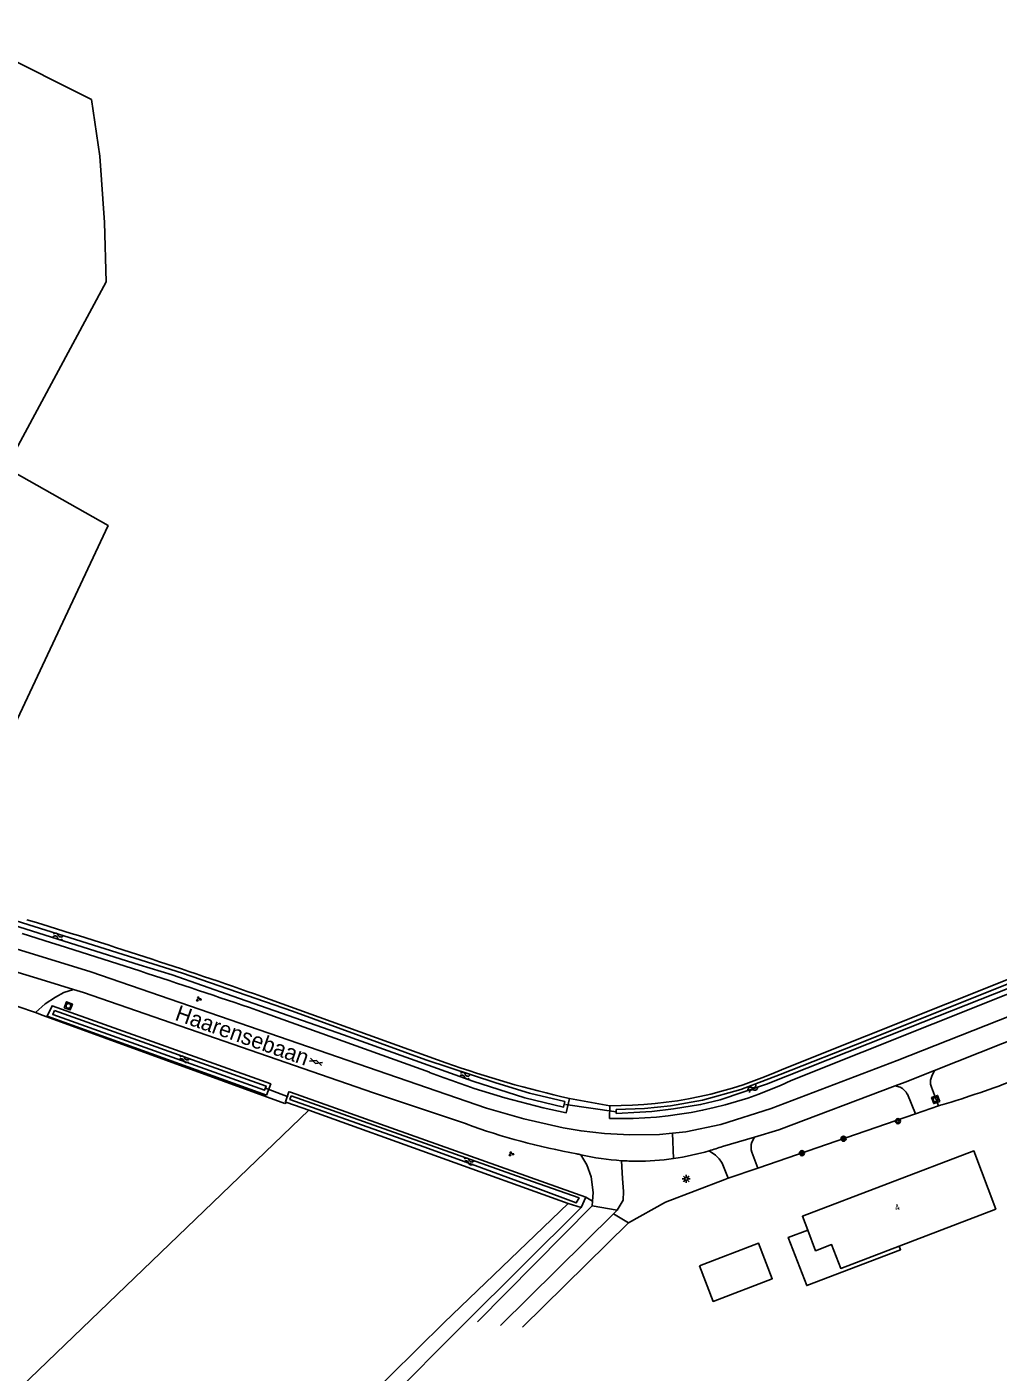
# Model space of a CAD drawing. Extents: x 136000 to 141000, y 400494 to 402006.
# Drawn here: x 139654.7 to 139807.7, y 401546.2 to 401758.2 of the extents above; entities that cross this region are included whole.
import ezdxf

# ---------------------------------------------------------------- set-up
doc = ezdxf.new("R2010")
doc.units = 0
for name, color, linetype in [('gg-afsc-draadraster', 7, 'Continuous'), ('gg-afsc-erfafscheiding', 7, 'Continuous'), ('gg-anno-huisnummerreeks BGT', 7, 'Continuous'), ('gg-anno-openbare ruimte label', 7, 'Continuous'), ('gg-bbg-bijgebouw', 7, 'Continuous'), ('gg-bbg-hoofdgebouw', 7, 'Continuous'), ('gg-bbg-luifel en loopbrug', 7, 'Continuous'), ('gg-knt-bronhoudergrens', 7, 'Continuous'), ('gg-knt-onverhard', 7, 'Continuous'), ('gg-knt-verharding', 7, 'Continuous'), ('gg-kntw-bovenkant insteek waterloop', 7, 'Continuous'), ('gg-kntw-waterlijn', 7, 'Continuous'), ('gg-kwrk-duiker nz buis', 7, 'Continuous'), ('gt-grn-groengrens', 7, 'Continuous'), ('gt-grn-groengrens NZ', 7, 'Continuous'), ('gt-grn-vlakafsluiter', 7, 'Continuous'), ('gt-grn-weggrens', 7, 'Continuous'), ('gt-symb-boom', 7, 'Continuous'), ('gt-symb-gesloten verharding', 7, 'Continuous'), ('gt-symb-groenvak', 7, 'Continuous'), ('gt-symb-lichtmast', 7, 'Continuous'), ('gt-symb-rioolschacht', 7, 'Continuous'), ('gt-symb-watersymbool', 7, 'Continuous')]:
    doc.layers.add(name, color=color, linetype=linetype)

# ---------------------------------------------------------------- blocks, each defined once
blk = doc.blocks.new('gt0-BOOM')
at = {"layer": 'gt-symb-boom'}
for radius in [0.4, 0.2]:
    blk.add_circle((0, 0), radius, dxfattribs=at)
blk = doc.blocks.new('gt0-LMAST')
at = {"layer": 'gt-symb-lichtmast'}
for p, q in [((-0.18, 0.17), (-0.45, 0.44)), ((-0.01, 0.25), (-0.01, 0.62)), ((0.17, 0.17), (0.44, 0.44)), ((-0.26, 0), (-0.63, 0)), ((-0.18, -0.18), (-0.45, -0.45)), ((-0.01, -0.25), (-0.01, -0.63)), ((0.44, -0.45), (0.17, -0.18)), ((0.24, 0), (0.62, 0))]:
    blk.add_line(p, q, dxfattribs=at)
blk.add_circle((-0.01, 0), 0.25, dxfattribs=at)
blk = doc.blocks.new('gt0-WA')
at = {"layer": 'gt-symb-watersymbool'}
for centre, start, end in [((-0.32, 0.02), 28.0725, 151.9275), ((0.43, 0.42), 208.0725, 331.9275), ((-0.32, -0.43), 28.0725, 151.9275), ((0.43, -0.03), 208.0725, 331.9275)]:
    blk.add_arc(centre, 0.425, start, end, dxfattribs=at)
blk = doc.blocks.new('gt0-GRVAK')
at = {"layer": 'gt-symb-groenvak'}
for p, q in [((-0.11, 0.19), (-0.23, 0.24)), ((-0.18, 0.15), (0.09, 0.15)), ((-0.09, 0.21), (-0.16, 0.32)), ((-0.05, 0.21), (-0.05, 0.39)), ((0, 0.21), (0.06, 0.32)), ((0.02, 0.19), (0.13, 0.24)), ((0.26, -0.05), (0.2, 0.06)), ((0.3, -0.05), (0.3, 0.13)), ((0.35, -0.05), (0.41, 0.06)), ((-0.24, -0.23), (-0.36, -0.18)), ((-0.32, -0.26), (-0.05, -0.26)), ((-0.23, -0.21), (-0.29, -0.09)), ((-0.18, -0.2), (-0.18, -0.02)), ((-0.14, -0.21), (-0.07, -0.09)), ((-0.12, -0.23), (0, -0.18)), ((0.24, -0.07), (0.12, -0.02)), ((0.17, -0.11), (0.44, -0.11)), ((0.37, -0.07), (0.49, -0.02))]:
    blk.add_line(p, q, dxfattribs=at)
blk = doc.blocks.new('gt0-RS')
at = {"layer": 'gt-symb-rioolschacht'}
blk.add_lwpolyline([(-0.5, -0.5), (0.5, -0.5), (0.5, 0.5), (-0.5, 0.5)], close=True, dxfattribs=at)
blk.add_circle((0, 0), 0.375, dxfattribs=at)
blk = doc.blocks.new('gt0-GESVH1')
at = {"layer": 'gt-symb-gesloten verharding'}
for p, q in [((-0.99, -0.26), (0.01, 0.24)), ((0.01, -0.26), (-0.99, 0.24)), ((0.01, 0.24), (1.01, -0.26)), ((1.01, 0.24), (0.01, -0.26))]:
    blk.add_line(p, q, dxfattribs=at)

msp = doc.modelspace()

# ---------------------------------------------------------------- linework, layer by layer
at = {"layer": 'gg-afsc-draadraster'}
msp.add_lwpolyline([(139695.34, 401588.54), (139657.3, 401602.41), (139656.11, 401602.92)], dxfattribs=at)
at = {"layer": 'gg-afsc-erfafscheiding'}
for p, q in [((139740.22, 401589.35), (139746.53, 401588.21)), ((139749.5, 401569.76), (139732.77, 401553.31))]:
    msp.add_line(p, q, dxfattribs=at)
at = {"layer": 'gg-bbg-bijgebouw'}
msp.add_lwpolyline([(139760.65, 401562.99), (139769.98, 401566.55), (139772.12, 401560.96), (139762.81, 401557.37), (139760.65, 401562.99)], dxfattribs=at)
at = {"layer": 'gg-bbg-hoofdgebouw'}
for points in [[(139777.71, 401568.63), (139776.89, 401570.79), (139803.89, 401581.08), (139807.33, 401571.92), (139792.12, 401566.1)], [(139777.71, 401568.63), (139778.95, 401565.37), (139781.48, 401566.33), (139782.91, 401562.58), (139792.12, 401566.1)]]:
    msp.add_lwpolyline(points, dxfattribs=at)
at = {"layer": 'gg-bbg-luifel en loopbrug'}
msp.add_lwpolyline([(139792.12, 401566.1), (139792.34, 401565.53), (139777.56, 401559.87), (139774.65, 401567.45), (139777.71, 401568.63)], dxfattribs=at)
at = {"layer": 'gg-knt-bronhoudergrens'}
for points in [[(139593.66, 401766.54), (139598.81, 401764.51), (139594.8, 401755.87), (139613.37, 401746.64), (139613.1, 401744.03), (139623.1, 401739.61), (139634.62, 401761.92), (139664.92, 401746.71), (139666.21, 401737.79), (139666.98, 401727.37), (139667.21, 401718), (139651.45, 401688.7), (139667.51, 401679.61), (139652.82, 401648.25), (139651.67, 401648.95), (139641.81, 401621.4)], [(139699.13, 401587.49), (139644.16, 401534.7), (139575.34, 401569.89), (139588.64, 401594.75), (139601.5, 401620.32)]]:
    msp.add_lwpolyline(points, dxfattribs=at)
at = {"layer": 'gg-knt-onverhard'}
for p, q in [((139743.77, 401572.45), (139725.72, 401554.17)), ((139729.33, 401553.61), (139747.14, 401571.18)), ((139747.14, 401571.18), (139747.73, 401571.76))]:
    msp.add_line(p, q, dxfattribs=at)
at = {"layer": 'gg-knt-verharding'}
for p, q in [((139652.66, 401609.39), (139657.68, 401607.87)), ((139657.68, 401607.87), (139662.07, 401606.54)), ((139797.68, 401593.77), (139797.26, 401592.85)), ((139792.27, 401591.12), (139791.49, 401591.34)), ((139794.68, 401586.91), (139793.41, 401590.01)), ((139798.34, 401588.17), (139794.68, 401586.91)), ((139798.81, 401588.33), (139798.34, 401588.17)), ((139794.68, 401586.91), (139769.85, 401578.38)), ((139769.31, 401583.27), (139764.29, 401581.79)), ((139769.31, 401583.27), (139768.94, 401582.47)), ((139763.17, 401580.42), (139762.2, 401581.11)), ((139768.92, 401580.88), (139769.85, 401578.38)), ((139765.18, 401576.78), (139764.24, 401579.14)), ((139769.85, 401578.38), (139765.18, 401576.78)), ((139743.82, 401573.17), (139743.77, 401572.45))]:
    msp.add_line(p, q, dxfattribs=at)
for points in [[(139922.91, 401652.06), (139908.19, 401644.09), (139898.58, 401639.2), (139872.09, 401625.99), (139856.15, 401618.4), (139836.87, 401609.74), (139819.1, 401602.26), (139797.68, 401593.77)], [(139756.44, 401583.88), (139758.51, 401584.08), (139764.03, 401585.23), (139771.97, 401587.77), (139791.78, 401595.33), (139817.73, 401605.6), (139835.56, 401613.11), (139854.42, 401621.62), (139870.28, 401629.39), (139896.7, 401642.49), (139906.08, 401647.42)], [(139640, 401616.93), (139664.83, 401609.32), (139727.12, 401587.84), (139733, 401586.14), (139739.21, 401584.73), (139742.02, 401584.25), (139745.71, 401583.82), (139749.72, 401583.62), (139754.37, 401583.68), (139756.44, 401583.88)], [(139656.11, 401602.92), (139657.61, 401604.25), (139659.26, 401605.31), (139660.54, 401606.04), (139662.07, 401606.54)], [(139662.07, 401606.54), (139663.66, 401606.06), (139709.33, 401590.22), (139723.95, 401585.33)], [(139797.68, 401593.77), (139793.07, 401591.94), (139791.49, 401591.34)], [(139797.08, 401591.59), (139797.2, 401591.15), (139798.34, 401588.17)], [(139791.49, 401591.34), (139773.16, 401584.4), (139769.31, 401583.27)], [(139741.97, 401580.49), (139742.94, 401578.92), (139743.6, 401577), (139743.91, 401574.55), (139743.82, 401573.17)], [(139748.4, 401579.55), (139748.54, 401576.72), (139748.71, 401574.7), (139748.67, 401573.33), (139747.73, 401571.76)], [(139765.18, 401576.78), (139764.68, 401576.6), (139755.3, 401572.99), (139749.5, 401569.76)]]:
    msp.add_lwpolyline(points, dxfattribs=at)
for centre, radius, start, end in [((139799.19, 401591.94), 2.14, 154.7689, 189.3525), ((139791.32, 401589), 2.32, 25.9232, 65.9134), ((139759.18, 401681.45), 102.37, 249.8687, 259.9712), ((139750.95, 401619.04), 39.56, 278.1847, 286.5093), ((139751, 401618.9), 39.41, 286.4987, 289.6955), ((139771.14, 401581.65), 2.35, 159.4593, 198.9512), ((139752.44, 401625.38), 46.1, 256.0818, 256.8629), ((139750.91, 401619.1), 39.63, 256.9609, 266.3648), ((139750.91, 401618.65), 39.18, 266.3257, 269.7005), ((139750.93, 401618.98), 39.51, 269.665, 278.2281), ((139760.44, 401577.06), 4.33, 28.7435, 50.9555)]:
    msp.add_arc(centre, radius, start, end, dxfattribs=at)
at = {"layer": 'gg-kntw-bovenkant insteek waterloop'}
for p, q in [((139830.42, 401616.6), (139774.21, 401594.15)), ((139720.73, 401594.97), (139691.74, 401605.43)), ((139692.49, 401589.88), (139657.95, 401602.31)), ((139718.12, 401593.47), (139690.96, 401603.27)), ((139742.78, 401573.79), (139696.24, 401590.34)), ((139695.68, 401588.73), (139699.13, 401587.49)), ((139699.13, 401587.49), (139739.99, 401572.78)), ((139746.51, 401586.22), (139746.53, 401588.21)), ((139739.99, 401572.78), (139720.47, 401554.07)), ((139742.01, 401572.16), (139742.78, 401573.79)), ((139723.48, 401553.76), (139742.01, 401572.16)), ((139720.47, 401554.07), (139665.57, 401500)), ((139723.48, 401553.76), (139669.98, 401500))]:
    msp.add_line(p, q, dxfattribs=at)
for points in [[(139830.42, 401616.6), (139831.31, 401614.63), (139775.11, 401592.18)], [(139692.49, 401589.88), (139693.14, 401591.65), (139658.69, 401603.96), (139657.95, 401602.31)], [(139696.24, 401590.34), (139696.01, 401590.42), (139695.44, 401588.81), (139695.68, 401588.73)], [(139740.22, 401589.35), (139739.68, 401587.1), (139737.27, 401587.59)]]:
    msp.add_lwpolyline(points, dxfattribs=at)
for centre, radius, start, end in [((139379.88, 400713.59), 944.79, 70.72632, 73.08709), ((139218.83, 400220.8), 1460.87, 71.14468, 72.66955), ((139777.33, 401754.6), 169.37, 250.477, 257.3436), ((139747.09, 401653.14), 64.93, 269.5064, 294.6938), ((139768.94, 401724.94), 140.95, 248.868, 257.0161), ((139748.4, 401648.77), 62.58, 268.2716, 295.2661)]:
    msp.add_arc(centre, radius, start, end, dxfattribs=at)
at = {"layer": 'gg-kntw-waterlijn'}
for points in [[(139644.19, 401620.36), (139653.03, 401617.34), (139679.22, 401609.08), (139696.55, 401603.09), (139717.59, 401595.46), (139728.57, 401591.81), (139733.92, 401590.21), (139739.46, 401588.87), (139739.26, 401588), (139733.17, 401589.47), (139724.97, 401592.07), (139704.62, 401599.38), (139687.19, 401605.46), (139677.59, 401608.82), (139672.44, 401610.43), (139652.63, 401616.64), (139643.93, 401619.6), (139644.19, 401620.36)], [(139747.57, 401587.6), (139752, 401587.76), (139756.09, 401588.21), (139761.17, 401589.09), (139767.19, 401590.77), (139773.36, 401593.11), (139786.96, 401598.51), (139808.1, 401606.92), (139830.18, 401615.69), (139830.42, 401615.09), (139818.4, 401610.32), (139793.57, 401600.46), (139771.24, 401591.59), (139763.94, 401589.15), (139760.85, 401588.4), (139756.59, 401587.7), (139753.17, 401587.3), (139751.29, 401587.2), (139747.56, 401587), (139747.57, 401587.6)], [(139659.1, 401603.22), (139692.41, 401591.31), (139692.17, 401590.64), (139658.81, 401602.57), (139659.1, 401603.22)], [(139696.36, 401589.78), (139706.14, 401586.31), (139734.38, 401576.28), (139741.7, 401573.68), (139741.26, 401572.89), (139735.21, 401575.18), (139723.19, 401579.58), (139717.27, 401581.74), (139696.15, 401589.19), (139696.36, 401589.78)]]:
    msp.add_lwpolyline(points, dxfattribs=at)
at = {"layer": 'gg-kwrk-duiker nz buis'}
for p, q in [((139695.89, 401589.59), (139692.34, 401591)), ((139739.58, 401588.38), (139747.57, 401587.23))]:
    msp.add_line(p, q, dxfattribs=at)
at = {"layer": 'gt-grn-groengrens'}
for p, q in [((139695.34, 401588.54), (139695.68, 401588.73)), ((139742.78, 401573.79), (139743.82, 401573.17)), ((139747.14, 401571.18), (139749.5, 401569.76))]:
    msp.add_line(p, q, dxfattribs=at)
at = {"layer": 'gt-grn-groengrens NZ'}
msp.add_arc((139750.56, 401748.78), 167.55, 286.7388, 291.0533, dxfattribs=at)
at = {"layer": 'gt-grn-vlakafsluiter'}
for p, q in [((139656.11, 401602.92), (139653.29, 401603.86)), ((139742.01, 401572.16), (139739.99, 401572.78))]:
    msp.add_line(p, q, dxfattribs=at)
at = {"layer": 'gt-grn-weggrens'}
for p, q in [((139756.59, 401579.88), (139756.44, 401583.88)), ((139743.77, 401572.45), (139747.73, 401571.76))]:
    msp.add_line(p, q, dxfattribs=at)

# ---------------------------------------------------------------- block references
at = {"layer": 'gt-symb-boom'}
for p in [(139791.92, 401585.78), (139783.35, 401583), (139776.81, 401580.73)]:
    msp.add_blockref('gt0-BOOM', p, dxfattribs=at)
at = {"layer": 'gt-symb-gesloten verharding', "rotation": -19.99289397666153}
msp.add_blockref('gt0-GESVH1', (139700.25, 401595.12), dxfattribs=at)
at = {"layer": 'gt-symb-groenvak'}
for p in [(139681.77, 401605.01), (139731, 401580.61)]:
    msp.add_blockref('gt0-GRVAK', p, dxfattribs=at)
at = {"layer": 'gt-symb-lichtmast'}
msp.add_blockref('gt0-LMAST', (139758.58, 401576.69), dxfattribs=at)
at = {"layer": 'gt-symb-rioolschacht'}
for p, rotation in [((139661.27, 401603.94), -20.971710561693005), ((139797.86, 401589.19), 109.86659859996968)]:
    msp.add_blockref('gt0-RS', p, dxfattribs=dict(at, rotation=rotation))
at = {"layer": 'gt-symb-watersymbool'}
for p, rotation in [((139659.57, 401614.89), -12.062746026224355), ((139679.47, 401595.54), -12.062746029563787), ((139723.67, 401592.96), -12.062746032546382), ((139769, 401590.86), 32.95900987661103), ((139724.28, 401579.44), -12.062746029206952)]:
    msp.add_blockref('gt0-WA', p, dxfattribs=dict(at, rotation=rotation))

# ---------------------------------------------------------------- texts
at = {"layer": 'gg-anno-huisnummerreeks BGT'}
msp.add_text('4', height=1, rotation=20.9, dxfattribs=at).set_placement((139791.63, 401571.59))
at = {"layer": 'gg-anno-openbare ruimte label'}
msp.add_text('Haarensebaan', height=2.5, rotation=340.6, dxfattribs=at).set_placement((139677.91, 401601.77))

doc.saveas('drawing.dxf')
